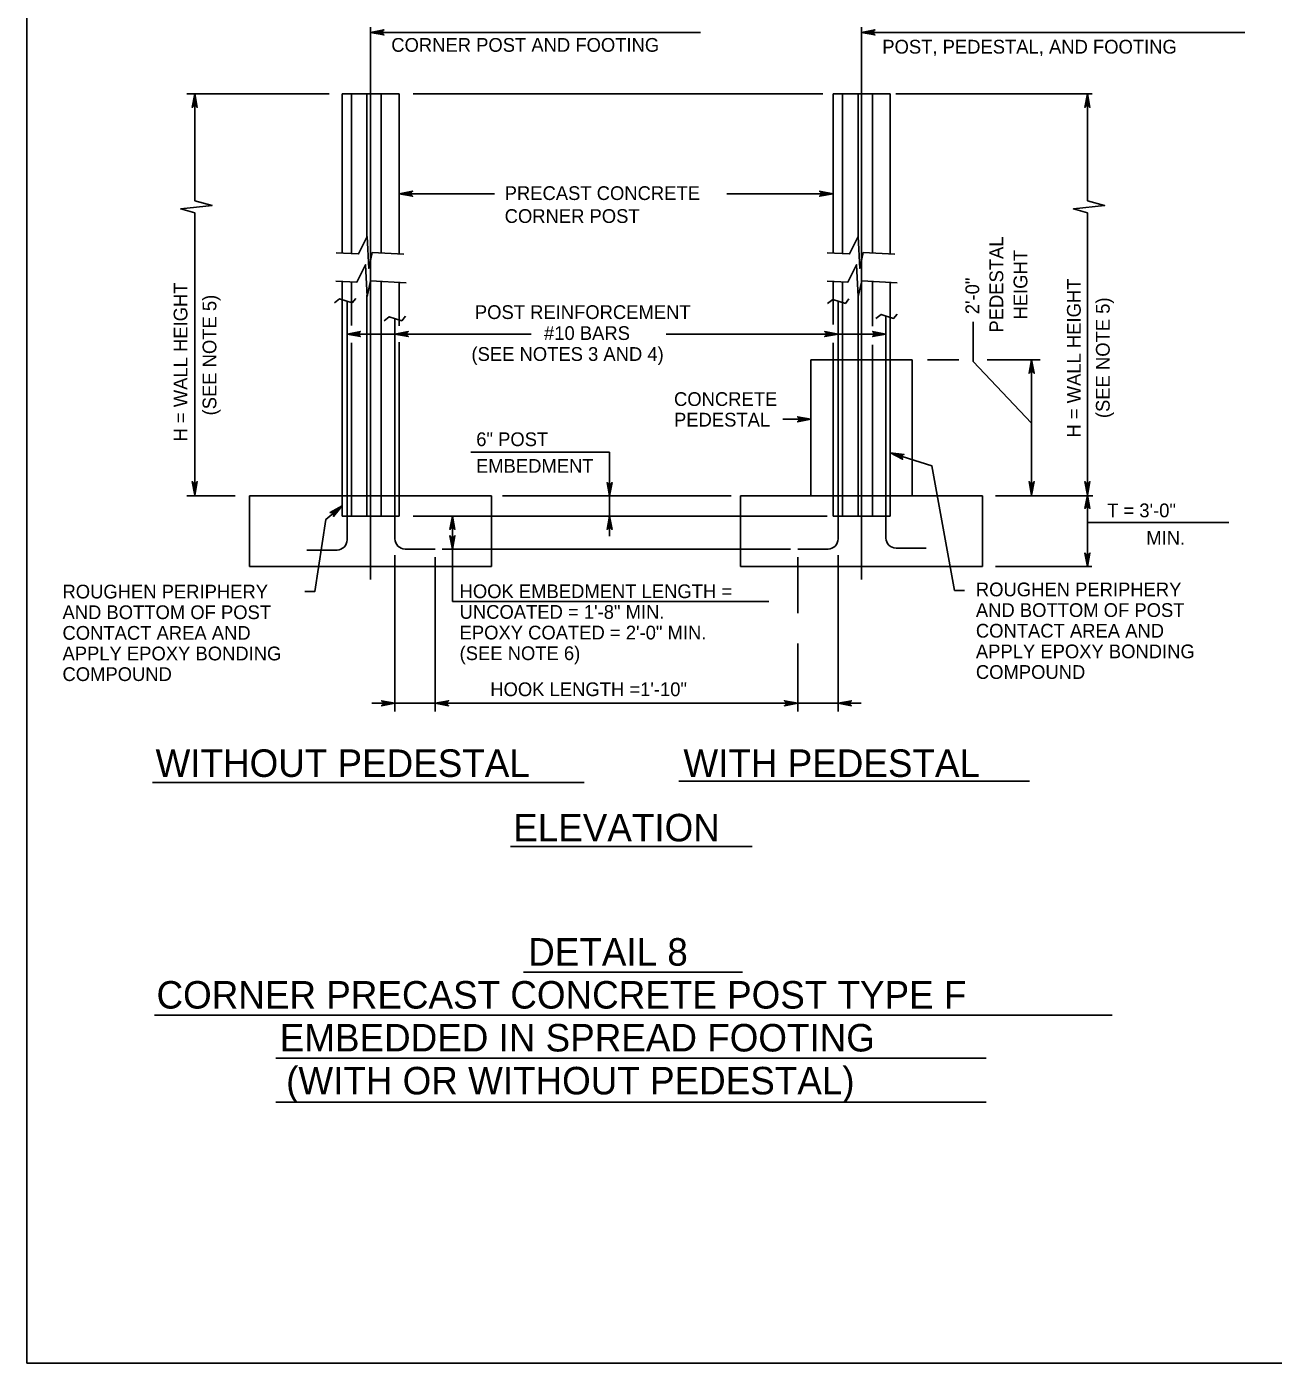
# Model space of a CAD drawing. Extents: x 3351 to 8430, y -3586 to 1457.
# Drawn here: x 6324.3 to 6602.6, y -2977.3 to -2678.9 of the extents above; entities that cross this region are included whole.
import ezdxf

# ---------------------------------------------------------------- set-up
doc = ezdxf.new("R2010")
doc.units = 0
doc.layers.add('1', color=7, linetype='Continuous')
doc.layers.add('2', color=7, linetype='Continuous')

msp = doc.modelspace()

# ---------------------------------------------------------------- linework, layer by layer
at = {"layer": '1'}
for p, q in [((6401.09, -2679.02), (6401.09, -2802.35)), ((6510.69, -2679.02), (6510.69, -2802.35)), ((6401.09, -2680.18), (6474.74, -2680.18)), ((6510.69, -2680.18), (6596.23, -2680.18)), ((6360.11, -2693.93), (6391.81, -2693.93)), ((6361.86, -2717.76), (6361.86, -2693.93)), ((6394.72, -2693.93), (6407.47, -2693.93)), ((6394.72, -2729.47), (6394.72, -2693.93)), ((6396.85, -2693.93), (6396.85, -2729.57)), ((6400.29, -2693.93), (6400.29, -2725.89)), ((6403.49, -2693.93), (6403.49, -2729.44)), ((6407.47, -2729.66), (6407.47, -2693.93)), ((6410.62, -2693.93), (6502.03, -2693.93)), ((6504.31, -2693.93), (6517.06, -2693.93)), ((6504.31, -2729.47), (6504.31, -2693.93)), ((6506.45, -2693.93), (6506.45, -2729.57)), ((6509.89, -2693.93), (6509.89, -2725.89)), ((6513.09, -2693.93), (6513.09, -2729.44)), ((6517.06, -2729.66), (6517.06, -2693.93)), ((6518.32, -2693.93), (6562.19, -2693.93)), ((6561.1, -2717.76), (6561.1, -2693.93)), ((6407.47, -2716.2), (6428.76, -2716.2)), ((6480.6, -2716.2), (6504.31, -2716.2)), ((6361.86, -2783.47), (6361.86, -2720.46)), ((6561.1, -2783.47), (6561.1, -2720.46)), ((6394.72, -2783.66), (6394.72, -2735.78)), ((6396.85, -2735.88), (6396.85, -2745.6)), ((6403.49, -2735.75), (6403.49, -2783.66)), ((6407.47, -2745.7), (6407.47, -2735.97)), ((6504.31, -2745.4), (6504.31, -2735.78)), ((6506.45, -2735.88), (6506.45, -2783.66)), ((6513.09, -2735.75), (6513.09, -2745.8)), ((6517.06, -2753.31), (6517.06, -2735.97)), ((6400.29, -2738.86), (6400.29, -2783.66)), ((6509.89, -2738.86), (6509.89, -2783.66)), ((6395.85, -2793.49), (6395.85, -2740.26)), ((6505.45, -2793.27), (6505.45, -2740.26)), ((6406.53, -2793.27), (6406.53, -2744.02)), ((6516.12, -2793.06), (6516.12, -2743.62)), ((6535.58, -2753.62), (6535.58, -2744.79)), ((6395.85, -2747.52), (6436.93, -2747.52)), ((6467.04, -2747.52), (6516.12, -2747.52)), ((6396.85, -2749.46), (6396.85, -2783.66)), ((6407.47, -2783.66), (6407.47, -2749.36)), ((6504.31, -2753.31), (6504.31, -2749.46)), ((6513.09, -2749.95), (6513.09, -2783.66)), ((6499.39, -2753.31), (6499.39, -2783.66)), ((6521.99, -2753.31), (6499.39, -2753.31)), ((6504.31, -2788.16), (6504.31, -2753.31)), ((6517.06, -2788.16), (6517.06, -2753.31)), ((6521.99, -2753.31), (6521.99, -2783.66)), ((6525.43, -2753.31), (6532.41, -2753.31)), ((6535.58, -2753.62), (6548.65, -2767.42)), ((6538.75, -2753.31), (6550.54, -2753.31)), ((6548.65, -2783.47), (6548.65, -2753.31)), ((6493.11, -2766.54), (6499.39, -2766.54)), ((6423.46, -2773.91), (6454.44, -2773.91)), ((6454.44, -2783.66), (6454.44, -2773.91)), ((6360.11, -2783.66), (6370.87, -2783.66)), ((6407.86, -2783.66), (6374.09, -2783.66)), ((6374.09, -2783.66), (6374.09, -2799.41)), ((6394.72, -2788.16), (6394.72, -2783.66)), ((6396.85, -2788.16), (6396.85, -2783.66)), ((6400.29, -2788.16), (6400.29, -2783.66)), ((6403.49, -2788.16), (6403.49, -2783.66)), ((6407.47, -2788.16), (6407.47, -2783.66)), ((6428.09, -2783.66), (6407.47, -2783.66)), ((6428.09, -2799.41), (6428.09, -2783.66)), ((6481.56, -2783.66), (6430.57, -2783.66)), ((6454.44, -2787.8), (6454.44, -2783.66)), ((6517.45, -2783.66), (6483.69, -2783.66)), ((6483.69, -2783.66), (6483.69, -2799.41)), ((6506.45, -2788.16), (6506.45, -2783.66)), ((6509.89, -2788.16), (6509.89, -2783.66)), ((6513.09, -2788.16), (6513.09, -2783.66)), ((6537.69, -2783.66), (6517.06, -2783.66)), ((6537.69, -2799.41), (6537.69, -2783.66)), ((6540.57, -2783.66), (6562.3, -2783.66)), ((6561.1, -2783.47), (6561.1, -2799.41)), ((6407.47, -2788.16), (6394.72, -2788.16)), ((6503.02, -2788.16), (6410.62, -2788.16)), ((6419.36, -2795.62), (6419.36, -2788.08)), ((6454.44, -2792.63), (6454.44, -2787.8)), ((6517.06, -2788.16), (6504.31, -2788.16)), ((6561.1, -2789.59), (6592.63, -2789.59)), ((6393.6, -2795.74), (6386.85, -2795.74)), ((6415.53, -2795.52), (6408.78, -2795.52)), ((6494.81, -2795.52), (6417.1, -2795.52)), ((6419.36, -2807.25), (6419.36, -2795.62)), ((6503.2, -2795.52), (6496.45, -2795.52)), ((6525.12, -2795.31), (6518.37, -2795.31)), ((6406.54, -2796.92), (6406.54, -2831.79)), ((6415.53, -2797.35), (6415.53, -2831.79)), ((6496.45, -2797.35), (6496.45, -2809.83)), ((6505.43, -2796.92), (6505.43, -2831.79)), ((6374.09, -2799.41), (6428.09, -2799.41)), ((6483.69, -2799.41), (6537.69, -2799.41)), ((6540.57, -2799.41), (6562.1, -2799.41)), ((6490.02, -2807.25), (6419.36, -2807.25)), ((6496.45, -2816.61), (6496.45, -2831.79)), ((6415.53, -2829.94), (6401.38, -2829.94)), ((6496.45, -2829.94), (6415.53, -2829.94)), ((6496.45, -2829.94), (6510.6, -2829.94)), ((6352.41, -2847.68), (6448.75, -2847.68)), ((6469.93, -2847.35), (6548.19, -2847.35)), ((6432.34, -2861.96), (6486.23, -2861.96)), ((6435.19, -2889.96), (6484.13, -2889.96)), ((6352.83, -2899.58), (6566.61, -2899.58)), ((6379.91, -2909.19), (6538.51, -2909.19)), ((6379.91, -2918.99), (6538.51, -2918.99))]:
    msp.add_line(p, q, dxfattribs=at)
for points in [[(6401.09, -2680.18), (6404.07, -2679.62), (6403.84, -2679.78), (6403.73, -2679.98), (6403.69, -2680.18), (6403.73, -2680.38), (6403.84, -2680.58), (6404.07, -2680.73), (6401.09, -2680.18), (6403.84, -2680.58), (6403.73, -2680.38), (6401.09, -2680.18), (6403.69, -2680.18), (6403.73, -2679.98), (6401.09, -2680.18), (6403.84, -2679.78)], [(6510.69, -2680.18), (6513.67, -2679.62), (6513.44, -2679.78), (6513.32, -2679.98), (6513.29, -2680.18), (6513.32, -2680.38), (6513.44, -2680.58), (6513.67, -2680.73), (6510.69, -2680.18), (6513.44, -2680.58), (6513.32, -2680.38), (6510.69, -2680.18), (6513.29, -2680.18), (6513.32, -2679.98), (6510.69, -2680.18), (6513.44, -2679.78)], [(6361.86, -2693.93), (6362.42, -2696.91), (6362.26, -2696.68), (6362.06, -2696.57), (6361.86, -2696.53), (6361.66, -2696.57), (6361.46, -2696.68), (6361.3, -2696.91), (6361.86, -2693.93), (6361.46, -2696.68), (6361.66, -2696.57), (6361.86, -2693.93), (6361.86, -2696.53), (6362.06, -2696.57), (6361.86, -2693.93), (6362.26, -2696.68)], [(6561.1, -2693.93), (6561.66, -2696.91), (6561.5, -2696.68), (6561.3, -2696.57), (6561.1, -2696.53), (6560.9, -2696.57), (6560.7, -2696.68), (6560.54, -2696.91), (6561.1, -2693.93), (6560.7, -2696.68), (6560.9, -2696.57), (6561.1, -2693.93), (6561.1, -2696.53), (6561.3, -2696.57), (6561.1, -2693.93), (6561.5, -2696.68)], [(6361.86, -2720.46), (6358.72, -2719.59), (6365.7, -2718.84), (6361.86, -2717.76)], [(6407.47, -2716.2), (6410.45, -2715.64), (6410.22, -2715.79), (6410.1, -2715.99), (6410.07, -2716.2), (6410.1, -2716.39), (6410.22, -2716.59), (6410.45, -2716.75), (6407.47, -2716.2), (6410.22, -2716.59), (6410.1, -2716.39), (6407.47, -2716.2), (6410.07, -2716.2), (6410.1, -2715.99), (6407.47, -2716.2), (6410.22, -2715.79)], [(6504.31, -2716.2), (6501.33, -2716.75), (6501.56, -2716.59), (6501.68, -2716.39), (6501.71, -2716.2), (6501.68, -2715.99), (6501.56, -2715.79), (6501.33, -2715.64), (6504.31, -2716.2), (6501.56, -2715.79), (6501.68, -2715.99), (6504.31, -2716.2), (6501.71, -2716.2), (6501.68, -2716.39), (6504.31, -2716.2), (6501.56, -2716.59)], [(6561.1, -2720.46), (6557.96, -2719.59), (6564.94, -2718.84), (6561.1, -2717.76)], [(6393.38, -2729.4), (6398.41, -2729.65), (6400.35, -2725.78), (6400.67, -2732.88), (6401.48, -2729.33), (6408.52, -2729.72)], [(6502.97, -2729.4), (6508.01, -2729.65), (6509.94, -2725.78), (6510.27, -2732.88), (6511.07, -2729.33), (6518.11, -2729.72)], [(6393.37, -2735.71), (6398.05, -2735.94), (6399.98, -2732.07), (6400.31, -2739.17), (6401.11, -2735.62), (6409.02, -2736.06)], [(6502.97, -2735.71), (6507.64, -2735.94), (6509.58, -2732.07), (6509.9, -2739.17), (6510.71, -2735.62), (6518.61, -2736.06)], [(6393.02, -2740.59), (6394.19, -2739.69), (6396.96, -2740.58), (6397.77, -2739.61)], [(6503.11, -2740.69), (6504.29, -2739.78), (6507.06, -2740.68), (6507.87, -2739.7)], [(6404.09, -2744.55), (6405.27, -2743.65), (6408.04, -2744.54), (6408.85, -2743.56)], [(6513.89, -2744.05), (6515.07, -2743.15), (6517.84, -2744.04), (6518.65, -2743.07)], [(6395.85, -2747.52), (6398.84, -2746.96), (6398.72, -2747.04), (6398.61, -2747.12), (6398.55, -2747.22), (6398.49, -2747.32), (6398.47, -2747.42), (6398.45, -2747.52), (6398.47, -2747.62), (6398.49, -2747.72), (6398.55, -2747.82), (6398.61, -2747.92), (6398.72, -2748), (6398.84, -2748.08), (6395.85, -2747.52), (6398.72, -2748), (6398.61, -2747.92), (6395.85, -2747.52), (6398.55, -2747.82), (6398.49, -2747.72), (6395.85, -2747.52), (6398.47, -2747.62), (6398.45, -2747.52), (6395.85, -2747.52), (6398.47, -2747.42), (6398.49, -2747.32), (6395.85, -2747.52), (6398.55, -2747.22), (6398.61, -2747.12), (6395.85, -2747.52), (6398.72, -2747.04)], [(6406.53, -2747.52), (6409.51, -2746.96), (6409.39, -2747.04), (6409.28, -2747.12), (6409.22, -2747.22), (6409.16, -2747.32), (6409.14, -2747.42), (6409.13, -2747.52), (6409.14, -2747.62), (6409.16, -2747.72), (6409.22, -2747.82), (6409.28, -2747.92), (6409.39, -2748), (6409.51, -2748.08), (6406.53, -2747.52), (6409.39, -2748), (6409.28, -2747.92), (6406.53, -2747.52), (6409.22, -2747.82), (6409.16, -2747.72), (6406.53, -2747.52), (6409.14, -2747.62), (6409.13, -2747.52), (6406.53, -2747.52), (6409.14, -2747.42), (6409.16, -2747.32), (6406.53, -2747.52), (6409.22, -2747.22), (6409.28, -2747.12), (6406.53, -2747.52), (6409.39, -2747.04)], [(6505.45, -2747.52), (6502.47, -2748.08), (6502.58, -2748), (6502.7, -2747.92), (6502.76, -2747.82), (6502.81, -2747.72), (6502.83, -2747.62), (6502.85, -2747.52), (6502.83, -2747.42), (6502.81, -2747.32), (6502.76, -2747.22), (6502.7, -2747.12), (6502.58, -2747.04), (6502.47, -2746.96), (6505.45, -2747.52), (6502.58, -2747.04), (6502.7, -2747.12), (6505.45, -2747.52), (6502.76, -2747.22), (6502.81, -2747.32), (6505.45, -2747.52), (6502.83, -2747.42), (6502.85, -2747.52), (6505.45, -2747.52), (6502.83, -2747.62), (6502.81, -2747.72), (6505.45, -2747.52), (6502.76, -2747.82), (6502.7, -2747.92), (6505.45, -2747.52), (6502.58, -2748)], [(6516.12, -2747.52), (6513.14, -2748.08), (6513.26, -2748), (6513.37, -2747.92), (6513.43, -2747.82), (6513.49, -2747.72), (6513.51, -2747.62), (6513.52, -2747.52), (6513.51, -2747.42), (6513.49, -2747.32), (6513.43, -2747.22), (6513.37, -2747.12), (6513.26, -2747.04), (6513.14, -2746.96), (6516.12, -2747.52), (6513.26, -2747.04), (6513.37, -2747.12), (6516.12, -2747.52), (6513.43, -2747.22), (6513.49, -2747.32), (6516.12, -2747.52), (6513.51, -2747.42), (6513.52, -2747.52), (6516.12, -2747.52), (6513.51, -2747.62), (6513.49, -2747.72), (6516.12, -2747.52), (6513.43, -2747.82), (6513.37, -2747.92), (6516.12, -2747.52), (6513.26, -2748)], [(6548.65, -2753.31), (6549.21, -2756.29), (6549.05, -2756.06), (6548.85, -2755.94), (6548.65, -2755.91), (6548.45, -2755.94), (6548.25, -2756.06), (6548.09, -2756.29), (6548.65, -2753.31), (6548.25, -2756.06), (6548.45, -2755.94), (6548.65, -2753.31), (6548.65, -2755.91), (6548.85, -2755.94), (6548.65, -2753.31), (6549.05, -2756.06)], [(6499.39, -2766.54), (6496.41, -2767.1), (6496.64, -2766.94), (6496.75, -2766.74), (6496.79, -2766.54), (6496.75, -2766.34), (6496.64, -2766.14), (6496.41, -2765.98), (6499.39, -2766.54), (6496.64, -2766.14), (6496.75, -2766.34), (6499.39, -2766.54), (6496.79, -2766.54), (6496.75, -2766.74), (6499.39, -2766.54), (6496.64, -2766.94)], [(6533.65, -2804.78), (6531.46, -2804.78), (6526.34, -2776.93), (6517.17, -2774.07)], [(6517.17, -2774.07), (6520.18, -2774.42), (6519.92, -2774.51), (6519.74, -2774.66), (6519.65, -2774.84), (6519.62, -2775.05), (6519.68, -2775.27), (6519.85, -2775.49), (6517.17, -2774.07), (6519.68, -2775.27), (6519.62, -2775.05), (6517.17, -2774.07), (6519.65, -2774.84), (6519.74, -2774.66), (6517.17, -2774.07), (6519.92, -2774.51)], [(6361.86, -2783.47), (6361.3, -2780.48), (6361.46, -2780.71), (6361.66, -2780.83), (6361.86, -2780.87), (6362.06, -2780.83), (6362.26, -2780.71), (6362.42, -2780.48), (6361.86, -2783.47), (6362.26, -2780.71), (6362.06, -2780.83), (6361.86, -2783.47), (6361.86, -2780.87), (6361.66, -2780.83), (6361.86, -2783.47), (6361.46, -2780.71)], [(6454.44, -2783.66), (6453.88, -2780.67), (6454.04, -2780.9), (6454.24, -2781.02), (6454.44, -2781.06), (6454.64, -2781.02), (6454.84, -2780.9), (6455, -2780.67), (6454.44, -2783.66), (6454.84, -2780.9), (6454.64, -2781.02), (6454.44, -2783.66), (6454.44, -2781.06), (6454.24, -2781.02), (6454.44, -2783.66), (6454.04, -2780.9)], [(6548.65, -2783.47), (6548.09, -2780.48), (6548.25, -2780.71), (6548.45, -2780.83), (6548.65, -2780.87), (6548.85, -2780.83), (6549.05, -2780.71), (6549.21, -2780.48), (6548.65, -2783.47), (6549.05, -2780.71), (6548.85, -2780.83), (6548.65, -2783.47), (6548.65, -2780.87), (6548.45, -2780.83), (6548.65, -2783.47), (6548.25, -2780.71)], [(6561.1, -2783.47), (6560.54, -2780.48), (6560.7, -2780.71), (6560.9, -2780.83), (6561.1, -2780.87), (6561.3, -2780.83), (6561.5, -2780.71), (6561.66, -2780.48), (6561.1, -2783.47), (6561.5, -2780.71), (6561.3, -2780.83), (6561.1, -2783.47), (6561.1, -2780.87), (6560.9, -2780.83), (6561.1, -2783.47), (6560.7, -2780.71)], [(6561.1, -2783.47), (6561.66, -2786.45), (6561.5, -2786.22), (6561.3, -2786.1), (6561.1, -2786.07), (6560.9, -2786.1), (6560.7, -2786.22), (6560.54, -2786.45), (6561.1, -2783.47), (6560.7, -2786.22), (6560.9, -2786.1), (6561.1, -2783.47), (6561.1, -2786.07), (6561.3, -2786.1), (6561.1, -2783.47), (6561.5, -2786.22)], [(6386.44, -2805.03), (6388.63, -2805.03), (6391.12, -2788.91), (6394.72, -2785.91)], [(6394.72, -2785.91), (6392.79, -2788.25), (6392.82, -2788.11), (6392.86, -2787.98), (6392.84, -2787.86), (6392.82, -2787.75), (6392.77, -2787.66), (6392.72, -2787.57), (6392.64, -2787.51), (6392.57, -2787.44), (6392.46, -2787.4), (6392.35, -2787.36), (6392.21, -2787.38), (6392.07, -2787.39), (6394.72, -2785.91), (6392.21, -2787.38), (6392.35, -2787.36), (6394.72, -2785.91), (6392.46, -2787.4), (6392.57, -2787.44), (6394.72, -2785.91), (6392.64, -2787.51), (6392.72, -2787.57), (6394.72, -2785.91), (6392.77, -2787.66), (6392.82, -2787.75), (6394.72, -2785.91), (6392.84, -2787.86), (6392.86, -2787.98), (6394.72, -2785.91), (6392.82, -2788.11)], [(6419.36, -2788.16), (6419.92, -2791.14), (6419.76, -2790.91), (6419.56, -2790.79), (6419.36, -2790.76), (6419.16, -2790.79), (6418.96, -2790.91), (6418.8, -2791.14), (6419.36, -2788.16), (6418.96, -2790.91), (6419.16, -2790.79), (6419.36, -2788.16), (6419.36, -2790.76), (6419.56, -2790.79), (6419.36, -2788.16), (6419.76, -2790.91)], [(6454.44, -2788.16), (6455, -2791.14), (6454.84, -2790.91), (6454.64, -2790.79), (6454.44, -2790.76), (6454.24, -2790.79), (6454.04, -2790.91), (6453.88, -2791.14), (6454.44, -2788.16), (6454.04, -2790.91), (6454.24, -2790.79), (6454.44, -2788.16), (6454.44, -2790.76), (6454.64, -2790.79), (6454.44, -2788.16), (6454.84, -2790.91)], [(6419.36, -2795.52), (6418.8, -2792.54), (6418.96, -2792.77), (6419.16, -2792.89), (6419.36, -2792.92), (6419.56, -2792.89), (6419.76, -2792.77), (6419.92, -2792.54), (6419.36, -2795.52), (6419.76, -2792.77), (6419.56, -2792.89), (6419.36, -2795.52), (6419.36, -2792.92), (6419.16, -2792.89), (6419.36, -2795.52), (6418.96, -2792.77)], [(6561.1, -2799.41), (6560.54, -2796.42), (6560.7, -2796.65), (6560.9, -2796.77), (6561.1, -2796.81), (6561.3, -2796.77), (6561.5, -2796.65), (6561.66, -2796.42), (6561.1, -2799.41), (6561.5, -2796.65), (6561.3, -2796.77), (6561.1, -2799.41), (6561.1, -2796.81), (6560.9, -2796.77), (6561.1, -2799.41), (6560.7, -2796.65)], [(6406.54, -2829.94), (6403.56, -2830.5), (6403.79, -2830.34), (6403.91, -2830.14), (6403.94, -2829.94), (6403.91, -2829.74), (6403.79, -2829.54), (6403.56, -2829.38), (6406.54, -2829.94), (6403.79, -2829.54), (6403.91, -2829.74), (6406.54, -2829.94), (6403.94, -2829.94), (6403.91, -2830.14), (6406.54, -2829.94), (6403.79, -2830.34)], [(6415.53, -2829.94), (6418.51, -2829.38), (6418.28, -2829.54), (6418.16, -2829.74), (6418.13, -2829.94), (6418.16, -2830.14), (6418.28, -2830.34), (6418.51, -2830.5), (6415.53, -2829.94), (6418.28, -2830.34), (6418.16, -2830.14), (6415.53, -2829.94), (6418.13, -2829.94), (6418.16, -2829.74), (6415.53, -2829.94), (6418.28, -2829.54)], [(6496.45, -2829.94), (6493.47, -2830.5), (6493.7, -2830.34), (6493.82, -2830.14), (6493.85, -2829.94), (6493.82, -2829.74), (6493.7, -2829.54), (6493.47, -2829.38), (6496.45, -2829.94), (6493.7, -2829.54), (6493.82, -2829.74), (6496.45, -2829.94), (6493.85, -2829.94), (6493.82, -2830.14), (6496.45, -2829.94), (6493.7, -2830.34)], [(6505.43, -2829.94), (6508.42, -2829.38), (6508.19, -2829.54), (6508.07, -2829.74), (6508.03, -2829.94), (6508.07, -2830.14), (6508.19, -2830.34), (6508.42, -2830.5), (6505.43, -2829.94), (6508.19, -2830.34), (6508.07, -2830.14), (6505.43, -2829.94), (6508.03, -2829.94), (6508.07, -2829.74), (6505.43, -2829.94), (6508.19, -2829.54)]]:
    msp.add_lwpolyline(points, dxfattribs=at)
for centre, start, end in [((6393.6, -2793.49), 270, 360), ((6408.78, -2793.27), 180, 270), ((6503.2, -2793.27), 270, 360), ((6518.37, -2793.06), 180, 270)]:
    msp.add_arc(centre, 2.25, start, end, dxfattribs=at)
at = {"layer": '2'}
for p, q in [((6324.34, -2977.31), (6324.34, -2413.31)), ((7110.34, -2977.31), (6324.34, -2977.31))]:
    msp.add_line(p, q, dxfattribs=at)

# ---------------------------------------------------------------- texts
at = {"layer": '1'}
for s, height, p in [('CORNER POST AND FOOTING', 3.072, (6405.71, -2684.51)), ('POST, PEDESTAL, AND FOOTING', 3.072, (6515.31, -2684.91)), ('PRECAST CONCRETE', 3.072, (6431.02, -2717.6)), ('CORNER POST', 3.072, (6431.02, -2722.72)), ('POST REINFORCEMENT', 3.072, (6424.37, -2744.17)), ('#10 BARS', 3.072, (6439.8, -2748.85)), ('(SEE NOTES 3 AND 4)', 3.072, (6423.61, -2753.52)), ('CONCRETE', 3.072, (6468.82, -2763.58)), ('PEDESTAL', 3.072, (6468.82, -2768.18)), ('6" POST', 3.072, (6424.67, -2772.55)), ('EMBEDMENT', 3.072, (6424.62, -2778.5)), ('T = 3\'-0"', 3.072, (6565.49, -2788.43)), ('MIN.', 3.072, (6574.24, -2794.57)), ('ROUGHEN PERIPHERY', 3.072, (6332.32, -2806.56)), ('HOOK EMBEDMENT LENGTH = ', 3.072, (6420.96, -2806.49)), ('ROUGHEN PERIPHERY', 3.072, (6536.2, -2806.08)), ('AND BOTTOM OF POST', 3.072, (6536.2, -2810.69)), ('AND BOTTOM OF POST', 3.072, (6332.32, -2811.17)), ('UNCOATED = 1\'-8" MIN.', 3.072, (6420.96, -2811.1)), ('CONTACT AREA AND', 3.072, (6332.32, -2815.78)), ('EPOXY COATED = 2\'-0" MIN.', 3.072, (6420.96, -2815.71)), ('CONTACT AREA AND', 3.072, (6536.2, -2815.3)), ('APPLY EPOXY BONDING', 3.072, (6536.2, -2819.91)), ('APPLY EPOXY BONDING', 3.072, (6332.32, -2820.38)), ('(SEE NOTE 6)', 3.072, (6420.96, -2820.32)), ('COMPOUND', 3.072, (6332.32, -2824.99)), ('COMPOUND', 3.072, (6536.2, -2824.52)), ('HOOK LENGTH =1\'-10"', 3.072, (6427.81, -2828.37)), ('WITHOUT PEDESTAL', 6.1439, (6353.1, -2846.4)), ('WITH PEDESTAL', 6.1439, (6470.92, -2846.4)), ('ELEVATION', 6.144, (6432.93, -2860.79)), ('DETAIL 8', 6.144, (6436.28, -2888.54)), ('CORNER PRECAST CONCRETE POST TYPE F', 6.1439, (6353.31, -2898.12)), ('EMBEDDED IN SPREAD FOOTING', 6.1439, (6380.82, -2907.7)), ('(WITH OR WITHOUT PEDESTAL)', 6.1439, (6382.24, -2917.28))]:
    msp.add_text(s, height=height, dxfattribs=at).set_placement(p)
for s, p in [('PEDESTAL', (6542.31, -2747.2)), ('HEIGHT', (6547.69, -2744.28)), ('H = WALL HEIGHT', (6360.21, -2771.51)), ('2\'-0"', (6536.94, -2743.1)), ('H = WALL HEIGHT', (6559.61, -2770.64)), ('(SEE NOTE 5)', (6366.67, -2765.69)), ('(SEE NOTE 5)', (6566.07, -2766.29))]:
    msp.add_text(s, height=3.072, rotation=90, dxfattribs=at).set_placement(p)

doc.saveas('drawing.dxf')
